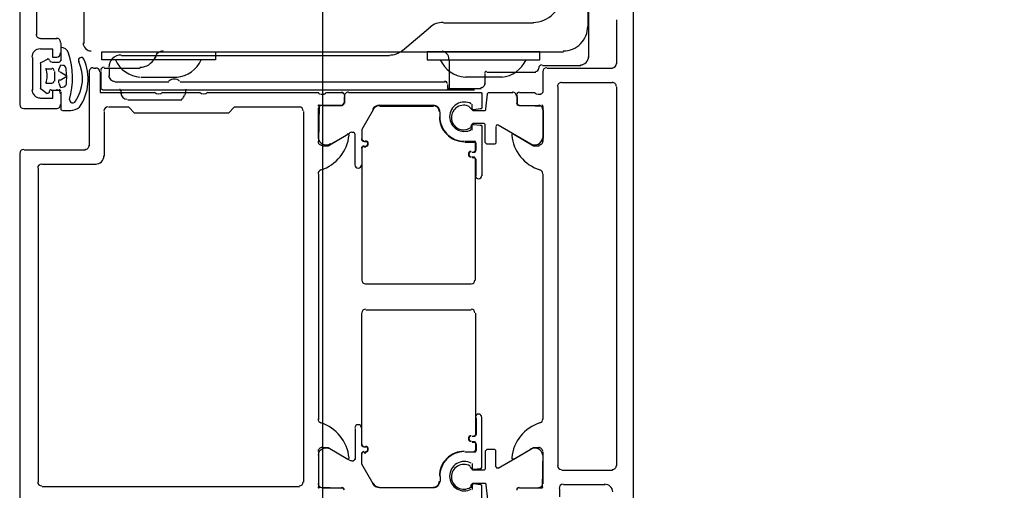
# Model space of a CAD drawing. Extents: x 2 to 87, y -108 to 11.
# Tile 322 of 352: x 49.7906 to 49.911, y -30.0184 to -29.9608. Entities that reach past the tile are written whole.
import ezdxf

# ---------------------------------------------------------------- set-up
doc = ezdxf.new("R2010")
doc.units = 0
doc.header["$MEASUREMENT"] = 0
for name, color, linetype in [('13', 7, 'CONTINUOUS'), ('23', 7, 'CONTINUOUS'), ('32', 7, 'CONTINUOUS')]:
    doc.layers.add(name, color=color, linetype=linetype)

msp = doc.modelspace()

# ---------------------------------------------------------------- linework, layer by layer
at = {"layer": '13', "color": 62, "linetype": 'Continuous'}
msp.add_line((49.82759999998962, -29.89269999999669), (49.82759999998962, -31.05070000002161), dxfattribs=at)
at = {"layer": '23', "color": 62, "linetype": 'Continuous'}
msp.add_arc((49.8655518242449, -29.950046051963), 1.031606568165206, 270, 360, dxfattribs=at)
at = {"layer": '32', "color": 62, "linetype": 'Continuous'}
for p, q in [((49.86009999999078, -29.96170000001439), (49.86009999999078, -29.95180000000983)), ((49.86019999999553, -29.96540000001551), (49.86019999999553, -29.95180000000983)), ((49.86559999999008, -29.95219999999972), (49.86559999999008, -30.04920000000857)), ((49.79259999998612, -29.95720000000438), (49.79259999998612, -29.96259999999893)), ((49.79839999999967, -29.95870000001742), (49.79839999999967, -29.96370000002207)), ((49.8635999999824, -29.9661999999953), (49.8635999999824, -29.96080000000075)), ((49.8407999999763, -29.96170000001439), (49.83739999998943, -29.96460000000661)), ((49.85339999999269, -29.96120000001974), (49.84239999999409, -29.96120000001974)), ((49.79309999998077, -29.96309999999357), (49.79509999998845, -29.96309999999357)), ((49.7955999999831, -29.96360000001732), (49.7955999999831, -29.96490000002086)), ((49.7955999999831, -29.96420000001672), (49.7955999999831, -29.9658000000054)), ((49.81449999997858, -29.96470000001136), (49.85709999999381, -29.96470000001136)), ((49.79209999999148, -29.96540000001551), (49.79209999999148, -29.96940000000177)), ((49.79399999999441, -29.9655999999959), (49.79319999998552, -29.9660000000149)), ((49.7953999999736, -29.9660000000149), (49.79449999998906, -29.9660000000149)), ((49.83580000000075, -29.96520000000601), (49.80299999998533, -29.96520000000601)), ((49.84309999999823, -29.96570000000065), (49.84309999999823, -29.96920000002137)), ((49.79309999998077, -29.9661999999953), (49.79309999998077, -29.96920000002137)), ((49.79379999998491, -29.96679999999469), (49.79449999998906, -29.96679999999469)), ((49.7947999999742, -29.96710000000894), (49.7947999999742, -29.96830000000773)), ((49.79909999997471, -29.97620000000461), (49.79909999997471, -29.96720000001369)), ((49.79959999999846, -29.96670000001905), (49.79989999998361, -29.96670000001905)), ((49.800499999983, -29.96920000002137), (49.800499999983, -29.96710000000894)), ((49.8008999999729, -29.96670000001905), (49.80529999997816, -29.96670000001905)), ((49.80149999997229, -29.96670000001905), (49.80149999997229, -29.96770000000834)), ((49.84769999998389, -29.96720000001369), (49.85369999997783, -29.96720000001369)), ((49.85449999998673, -29.9664000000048), (49.85919999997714, -29.9664000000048)), ((49.85459999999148, -29.96970000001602), (49.85459999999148, -29.96720000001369)), ((49.85509999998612, -29.96670000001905), (49.86309999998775, -29.96670000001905)), ((49.80219999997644, -29.96840000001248), (49.80879999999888, -29.96840000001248)), ((49.80539999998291, -29.96780000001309), (49.80979999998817, -29.96780000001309)), ((49.81019999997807, -29.96840000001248), (49.84259999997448, -29.96840000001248)), ((49.84959999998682, -29.96780000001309), (49.84509999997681, -29.96780000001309)), ((49.84749999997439, -29.96869999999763), (49.84749999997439, -29.96739999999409)), ((49.79319999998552, -29.96929999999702), (49.79389999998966, -29.96980000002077)), ((49.79449999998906, -29.96860000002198), (49.79379999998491, -29.96860000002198)), ((49.79439999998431, -29.96940000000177), (49.7953999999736, -29.96940000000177)), ((49.7955999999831, -29.96960000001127), (49.7955999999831, -29.9716999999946)), ((49.84619999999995, -29.96940000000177), (49.8006999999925, -29.96940000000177)), ((49.80289999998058, -29.96940000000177), (49.80299999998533, -29.96980000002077)), ((49.81079999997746, -29.97000000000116), (49.81089999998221, -29.96929999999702)), ((49.85639999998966, -29.96900000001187), (49.85639999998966, -30.01540000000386)), ((49.86309999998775, -29.96850000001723), (49.85689999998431, -29.96850000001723)), ((49.8635999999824, -30.01540000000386), (49.8635999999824, -29.96900000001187)), ((49.7955999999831, -29.96989999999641), (49.7955999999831, -29.97119999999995)), ((49.80379999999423, -29.97060000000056), (49.81039999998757, -29.97060000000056)), ((49.80809999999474, -29.96970000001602), (49.81259999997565, -29.96970000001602)), ((49.81359999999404, -29.96970000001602), (49.82709999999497, -29.96970000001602)), ((49.82739999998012, -29.96989999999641), (49.82779999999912, -29.96989999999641)), ((49.82809999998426, -29.96970000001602), (49.82999999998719, -29.96970000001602)), ((49.83029999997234, -29.97000000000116), (49.83029999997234, -29.97100000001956)), ((49.83029999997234, -29.97100000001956), (49.83029999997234, -29.97020000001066)), ((49.85139999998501, -29.97100000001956), (49.85139999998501, -29.97000000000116)), ((49.85139999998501, -29.97020000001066), (49.85139999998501, -29.97100000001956)), ((49.85169999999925, -29.96970000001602), (49.85359999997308, -29.96970000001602)), ((49.85389999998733, -29.96989999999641), (49.85429999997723, -29.96989999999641)), ((49.79509999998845, -29.9716999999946), (49.79109999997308, -29.9716999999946)), ((49.7957999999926, -29.9719000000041), (49.79679999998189, -29.9719000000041)), ((49.8008999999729, -29.97200000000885), (49.8008999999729, -29.97750000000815)), ((49.82529999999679, -30.01740000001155), (49.82529999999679, -29.97200000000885)), ((49.82709999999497, -29.97530000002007), (49.82709999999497, -29.97179999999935)), ((49.82759999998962, -29.9713000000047), (49.82999999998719, -29.9713000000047)), ((49.8411999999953, -29.9713000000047), (49.83459999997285, -29.9713000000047)), ((49.8411999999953, -29.97140000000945), (49.83459999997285, -29.97140000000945)), ((49.85169999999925, -29.9713000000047), (49.85409999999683, -29.9713000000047)), ((49.85459999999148, -29.97179999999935), (49.85459999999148, -29.97530000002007)), ((49.84199999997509, -29.97270000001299), (49.84199999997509, -29.9721000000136)), ((49.84199999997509, -29.97270000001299), (49.84199999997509, -29.9721000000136)), ((49.85309999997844, -29.97599999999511), (49.84909999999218, -29.97370000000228)), ((49.83090000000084, -29.97470000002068), (49.82859999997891, -29.97599999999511)), ((49.83139999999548, -29.97460000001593), (49.83119999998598, -29.97460000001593)), ((49.83159999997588, -29.97860000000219), (49.83159999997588, -29.97479999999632)), ((49.79109999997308, -29.97669999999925), (49.79859999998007, -29.97669999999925)), ((49.83239999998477, -29.97659999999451), (49.83239999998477, -29.99270000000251)), ((49.83239999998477, -29.97659999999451), (49.83239999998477, -29.97860000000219)), ((49.83269999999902, -29.97570000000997), (49.83289999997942, -29.97570000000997)), ((49.83269999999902, -29.97570000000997), (49.83289999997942, -29.97570000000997)), ((49.83289999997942, -29.97630000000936), (49.83269999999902, -29.97630000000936)), ((49.83289999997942, -29.97640000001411), (49.83269999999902, -29.97640000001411)), ((49.79279999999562, -29.97900000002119), (49.79279999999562, -30.01740000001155)), ((49.79989999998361, -29.97849999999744), (49.79329999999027, -29.97849999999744)), ((49.82709999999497, -29.97969999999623), (49.82709999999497, -30.00969999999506)), ((49.85459999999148, -30.00969999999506), (49.85459999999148, -29.97969999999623)), ((49.83289999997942, -29.99310000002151), (49.84579999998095, -29.99310000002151)), ((49.83239999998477, -30.01279999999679), (49.83239999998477, -29.99670000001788)), ((49.83289999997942, -29.99629999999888), (49.84579999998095, -29.99629999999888)), ((49.83159999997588, -30.01080000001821), (49.83159999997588, -30.01459999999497)), ((49.83239999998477, -30.01279999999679), (49.83239999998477, -30.01080000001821)), ((49.82709999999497, -30.01410000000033), (49.82709999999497, -30.01760000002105)), ((49.83090000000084, -30.01469999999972), (49.82859999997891, -30.01339999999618)), ((49.83289999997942, -30.01310000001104), (49.83269999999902, -30.01310000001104)), ((49.83289999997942, -30.01310000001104), (49.83269999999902, -30.01310000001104)), ((49.83269999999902, -30.01370000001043), (49.83289999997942, -30.01370000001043)), ((49.83269999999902, -30.01380000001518), (49.83289999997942, -30.01380000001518)), ((49.85309999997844, -30.01339999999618), (49.84909999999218, -30.01570000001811)), ((49.85459999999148, -30.01760000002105), (49.85459999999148, -30.01410000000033)), ((49.83139999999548, -30.01480000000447), (49.83119999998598, -30.01480000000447)), ((49.85689999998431, -30.01589999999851), (49.86309999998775, -30.01589999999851)), ((49.84199999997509, -30.0167000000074), (49.84199999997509, -30.0173000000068)), ((49.84199999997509, -30.0167000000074), (49.84199999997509, -30.0173000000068)), ((49.86219999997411, -30.01769999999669), (49.85709999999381, -30.01769999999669)), ((49.79329999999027, -30.01790000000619), (49.82479999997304, -30.01790000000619)), ((49.82759999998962, -30.01810000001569), (49.82999999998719, -30.01810000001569)), ((49.8411999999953, -30.01810000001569), (49.83459999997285, -30.01810000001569)), ((49.8411999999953, -30.01810000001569), (49.83459999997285, -30.01810000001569)), ((49.85169999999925, -30.01810000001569), (49.85409999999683, -30.01810000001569)), ((49.85659999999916, -30.01820000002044), (49.85659999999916, -30.01920000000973))]:
    msp.add_line(p, q, dxfattribs=at)
for points in [[(49.79059999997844, -29.97119999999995), (49.79059999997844, -29.90270000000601), (49.79399999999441, -29.90270000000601), (49.79509999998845, -29.90380000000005), (49.79509999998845, -29.90439999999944), (49.79359999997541, -29.90439999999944)], [(49.79509999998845, -29.96540000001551), (49.79459999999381, -29.96540000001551), (49.79459999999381, -29.96439999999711), (49.79309999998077, -29.96439999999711)], [(49.83009999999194, -29.96470000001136), (49.84209999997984, -29.96470000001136), (49.84229999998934, -29.96470000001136)], [(49.80719999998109, -29.96530000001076), (49.80709999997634, -29.96550000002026), (49.80719999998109, -29.96530000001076)], [(49.7953999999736, -29.96679999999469), (49.7955999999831, -29.96630000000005), (49.79599999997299, -29.9664000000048)], [(49.79549999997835, -29.96820000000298), (49.79629999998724, -29.96770000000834), (49.79549999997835, -29.96720000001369)], [(49.80039999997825, -29.96720000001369), (49.80039999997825, -29.96970000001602), (49.80709999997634, -29.96970000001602)], [(49.79309999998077, -29.97040000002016), (49.79459999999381, -29.97040000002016), (49.79459999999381, -29.96940000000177), (49.79509999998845, -29.96940000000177)], [(49.79609999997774, -29.96900000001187), (49.7955999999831, -29.96910000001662), (49.7953999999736, -29.96860000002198)], [(49.84289999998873, -29.96869999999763), (49.84289999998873, -29.96920000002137), (49.84699999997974, -29.96920000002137)], [(49.83079999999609, -29.96970000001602), (49.84689999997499, -29.96970000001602), (49.84699999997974, -29.96970000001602), (49.84709999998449, -29.96980000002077), (49.84709999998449, -29.96989999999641), (49.84709999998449, -29.9715000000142), (49.84709999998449, -29.97160000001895), (49.84699999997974, -29.9716999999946), (49.84689999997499, -29.9716999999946), (49.8460999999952, -29.97179999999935), (49.84599999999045, -29.97179999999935), (49.8458999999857, -29.9716999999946), (49.8458999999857, -29.9715000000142), (49.8458999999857, -29.9710999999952)], [(49.84560000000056, -29.9715000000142), (49.84579999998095, -29.9716999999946), (49.8458999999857, -29.97179999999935), (49.84599999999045, -29.9719000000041), (49.84599999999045, -29.9719000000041), (49.84739999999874, -29.9719000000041), (49.84749999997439, -29.9719000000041), (49.84759999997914, -29.97179999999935), (49.84759999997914, -29.9716999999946), (49.84779999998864, -29.96989999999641), (49.84779999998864, -29.96980000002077), (49.84789999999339, -29.96970000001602), (49.84799999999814, -29.96970000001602), (49.85089999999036, -29.96970000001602)], [(49.82479999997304, -29.9715000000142), (49.81680000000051, -29.9715000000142), (49.81609999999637, -29.97220000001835), (49.80459999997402, -29.97220000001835), (49.80389999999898, -29.9715000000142), (49.80139999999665, -29.9715000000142)], [(49.82999999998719, -29.9713000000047), (49.82719999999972, -29.9713000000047), (49.82709999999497, -29.97570000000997)], [(49.83379999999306, -29.97179999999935), (49.83239999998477, -29.97419999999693), (49.83239999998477, -29.97539999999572)], [(49.83379999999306, -29.97179999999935), (49.83239999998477, -29.97419999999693), (49.83239999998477, -29.97539999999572)], [(49.85459999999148, -29.97570000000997), (49.85459999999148, -29.97140000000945), (49.85169999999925, -29.9713000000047)], [(49.84879999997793, -29.97390000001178), (49.84879999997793, -29.97580000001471), (49.84879999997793, -29.97590000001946), (49.84869999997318, -29.97599999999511), (49.84859999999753, -29.97599999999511), (49.84769999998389, -29.97599999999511), (49.84769999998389, -29.97599999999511), (49.84759999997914, -29.97590000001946), (49.84749999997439, -29.97580000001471), (49.84749999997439, -29.97370000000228), (49.84749999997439, -29.97359999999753), (49.84739999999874, -29.97350000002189), (49.84729999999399, -29.97350000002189), (49.84599999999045, -29.97350000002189), (49.84599999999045, -29.97350000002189), (49.8458999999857, -29.97359999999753), (49.84579999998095, -29.97370000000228), (49.8456999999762, -29.97410000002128)], [(49.8458999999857, -29.97430000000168), (49.8458999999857, -29.97390000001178), (49.8458999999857, -29.97370000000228), (49.84599999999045, -29.97359999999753), (49.8460999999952, -29.97359999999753), (49.84689999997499, -29.97370000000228), (49.84699999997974, -29.97370000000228), (49.84709999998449, -29.97380000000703), (49.84709999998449, -29.97390000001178), (49.84709999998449, -29.97990000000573)], [(49.82759999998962, -29.97620000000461), (49.82829999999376, -29.97620000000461), (49.83069999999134, -29.97479999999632)], [(49.85099999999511, -29.97479999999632), (49.85339999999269, -29.97620000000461), (49.85409999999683, -29.97620000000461)], [(49.8458999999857, -29.9770000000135), (49.8460999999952, -29.9770000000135), (49.84619999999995, -29.9770000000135), (49.8462999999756, -29.97690000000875), (49.84639999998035, -29.97669999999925), (49.84639999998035, -29.97590000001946), (49.8462999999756, -29.97580000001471), (49.8462999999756, -29.97570000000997), (49.8460999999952, -29.97570000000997), (49.84499999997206, -29.97570000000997)], [(49.8458999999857, -29.9770000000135), (49.84599999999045, -29.9770000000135), (49.84619999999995, -29.97690000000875), (49.8462999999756, -29.976800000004), (49.8462999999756, -29.97669999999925), (49.8462999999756, -29.97590000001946), (49.8462999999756, -29.97580000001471), (49.84619999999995, -29.97580000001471), (49.8460999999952, -29.97580000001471), (49.84499999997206, -29.97580000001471)], [(49.79359999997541, -30.0230000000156), (49.79509999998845, -30.0230000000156), (49.79509999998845, -30.02360000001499), (49.79399999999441, -30.02470000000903), (49.79059999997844, -30.02470000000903), (49.79059999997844, -29.9771999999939)], [(49.84639999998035, -29.97990000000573), (49.84639999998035, -29.97789999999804), (49.8462999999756, -29.97779999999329), (49.84619999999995, -29.9776000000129), (49.8460999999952, -29.9776000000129), (49.8458999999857, -29.9776000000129)], [(49.8462999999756, -29.99270000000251), (49.8462999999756, -29.97789999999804), (49.8462999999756, -29.97779999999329), (49.84619999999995, -29.97770000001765), (49.84599999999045, -29.97770000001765), (49.8458999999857, -29.97770000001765)], [(49.8462999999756, -29.99670000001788), (49.8462999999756, -30.01149999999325), (49.8462999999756, -30.011599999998), (49.84619999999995, -30.01170000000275), (49.84599999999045, -30.0118000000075), (49.8458999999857, -30.0118000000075)], [(49.84639999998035, -30.00950000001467), (49.84639999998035, -30.01149999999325), (49.8462999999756, -30.01170000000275), (49.84619999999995, -30.0118000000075), (49.8460999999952, -30.0118000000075), (49.8458999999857, -30.0118000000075)], [(49.8458999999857, -30.01510000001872), (49.8458999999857, -30.01550000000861), (49.8458999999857, -30.01570000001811), (49.84599999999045, -30.01579999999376), (49.8460999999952, -30.01579999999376), (49.84689999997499, -30.01570000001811), (49.84699999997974, -30.01570000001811), (49.84709999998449, -30.01560000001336), (49.84709999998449, -30.01550000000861), (49.84709999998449, -30.00950000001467)], [(49.8458999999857, -30.01240000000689), (49.8460999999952, -30.01240000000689), (49.84619999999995, -30.01240000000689), (49.8462999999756, -30.01260000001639), (49.84639999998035, -30.01270000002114), (49.84639999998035, -30.01350000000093), (49.8462999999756, -30.01360000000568), (49.8462999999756, -30.01370000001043), (49.8460999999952, -30.01370000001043), (49.84499999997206, -30.01370000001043)], [(49.8458999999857, -30.01250000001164), (49.84599999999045, -30.01250000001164), (49.84619999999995, -30.01250000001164), (49.8462999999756, -30.01260000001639), (49.8462999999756, -30.01270000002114), (49.8462999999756, -30.01350000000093), (49.8462999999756, -30.01360000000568), (49.84619999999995, -30.01360000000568), (49.8460999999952, -30.01370000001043), (49.84499999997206, -30.01370000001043)], [(49.82709999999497, -30.01370000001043), (49.82709999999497, -30.01800000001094), (49.82999999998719, -30.01810000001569)], [(49.83069999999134, -30.01459999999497), (49.82829999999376, -30.01320000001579), (49.82759999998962, -30.01320000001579)], [(49.83379999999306, -30.01760000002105), (49.83239999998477, -30.01519999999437), (49.83239999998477, -30.01399999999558)], [(49.83379999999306, -30.01760000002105), (49.83239999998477, -30.01519999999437), (49.83239999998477, -30.01399999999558)], [(49.84879999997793, -30.01550000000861), (49.84879999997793, -30.01360000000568), (49.84879999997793, -30.01350000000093), (49.84869999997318, -30.01339999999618), (49.84859999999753, -30.01339999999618), (49.84769999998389, -30.01339999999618), (49.84769999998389, -30.01339999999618), (49.84759999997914, -30.01350000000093), (49.84749999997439, -30.01360000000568), (49.84749999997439, -30.01570000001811), (49.84749999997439, -30.01579999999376), (49.84739999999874, -30.01589999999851), (49.84729999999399, -30.01589999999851), (49.84599999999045, -30.01589999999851), (49.84599999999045, -30.01589999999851), (49.8458999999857, -30.01579999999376), (49.84579999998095, -30.01570000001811), (49.8456999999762, -30.01550000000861)], [(49.85409999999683, -30.01320000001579), (49.85339999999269, -30.01320000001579), (49.85099999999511, -30.01459999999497)], [(49.85169999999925, -30.01810000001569), (49.85449999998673, -30.01810000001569), (49.85459999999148, -30.01370000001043)], [(49.83079999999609, -30.01970000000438), (49.84689999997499, -30.01970000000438), (49.84699999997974, -30.01970000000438), (49.84709999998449, -30.01959999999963), (49.84709999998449, -30.01949999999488), (49.84709999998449, -30.01790000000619), (49.84709999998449, -30.01780000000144), (49.84699999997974, -30.01769999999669), (49.84689999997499, -30.01769999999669), (49.8460999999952, -30.01760000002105), (49.84599999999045, -30.01760000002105), (49.8458999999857, -30.01769999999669), (49.8458999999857, -30.01790000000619), (49.8458999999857, -30.01829999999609)], [(49.84579999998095, -30.01810000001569), (49.84579999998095, -30.01769999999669), (49.8458999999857, -30.01760000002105), (49.84599999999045, -30.0175000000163), (49.84599999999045, -30.0175000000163), (49.84739999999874, -30.0175000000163), (49.84749999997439, -30.0175000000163), (49.84759999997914, -30.01760000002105), (49.84759999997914, -30.01769999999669), (49.84779999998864, -30.01949999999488), (49.84779999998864, -30.01959999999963), (49.84789999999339, -30.01970000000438), (49.84799999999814, -30.01970000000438), (49.85089999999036, -30.01970000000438)]]:
    msp.add_lwpolyline(points, dxfattribs=at)
for points in [[(49.81449999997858, -29.96570000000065), (49.80059999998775, -29.96570000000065), (49.80059999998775, -29.96470000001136), (49.81449999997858, -29.96470000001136)], [(49.8403999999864, -29.96470000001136), (49.8403999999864, -29.96570000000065), (49.85419999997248, -29.96570000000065), (49.85419999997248, -29.96470000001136)]]:
    msp.add_lwpolyline(points, close=True, dxfattribs=at)
for centre, radius, start, end in [((49.85335564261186, -29.95760503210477), 0.003499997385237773, 270.0001666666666, 0.0002527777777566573), ((49.84236558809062, -29.96360506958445), 0.002499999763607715, 90.0002111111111, 130.0002166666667), ((49.85705565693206, -29.96160501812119), 0.002999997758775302, 270.0001666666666, 0.0002527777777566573), ((49.79305182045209, -29.96255260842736), 0.0004999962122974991, 179.9995666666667, 270.0004361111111), ((49.79505182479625, -29.96355260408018), 0.0004999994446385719, 359.9982166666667, 90.00006388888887), ((49.79305182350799, -29.96535260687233), 0.0009999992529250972, 89.99995833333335, 180.0000444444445), ((49.79557209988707, -29.96516852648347), 0.001006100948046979, 15.87076388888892, 90.3882555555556), ((49.79930566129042, -29.96360522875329), 0.0009999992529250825, 180.0001666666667, 270.0002527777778), ((49.8080959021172, -29.96560519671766), 0.001000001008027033, 90.00019444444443, 160.0002388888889), ((49.83577871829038, -29.9626050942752), 0.002499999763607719, 270.0002111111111, 310.0002166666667), ((49.8420677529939, -29.96560507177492), 0.001000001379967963, 0.0002583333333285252, 80.9000888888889), ((49.79326498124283, -29.96616280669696), 0.0001947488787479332, 115.77295, 181.3605055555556), ((49.79401256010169, -29.96577288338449), 0.0002022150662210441, 10.67093055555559, 116.1989666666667), ((49.79441393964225, -29.96573276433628), 0.00020267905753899, 180.7563027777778, 269.5314611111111), ((49.79505182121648, -29.96485260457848), 0.0005000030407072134, 270.0003472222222, 359.99965), ((49.79536730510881, -29.96573746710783), 0.0001979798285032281, 269.4154333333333, 0.2996722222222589), ((49.78701044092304, -29.96792496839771), 0.01000000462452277, 344.8052, 17.6473638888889), ((49.79332998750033, -29.96798429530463), 0.004905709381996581, 325.7934111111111, 25.15653611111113), ((49.79808646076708, -29.96574657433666), 0.000350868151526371, 114.1202805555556, 205.7330111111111), ((49.79290797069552, -29.96806522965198), 0.006024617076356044, 325.3497388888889, 24.02640833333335), ((49.798086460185, -29.96574657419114), 0.0003508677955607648, 22.50747222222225, 114.1202027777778), ((49.80295567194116, -29.96660521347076), 0.001499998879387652, 90.00016666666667, 180.0002527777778), ((49.80550566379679, -29.96426295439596), 0.003542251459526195, 203.4375833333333, 266.8371055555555), ((49.80526733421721, -29.9646052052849), 0.002000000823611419, 270.0002527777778, 335.50575), ((49.80950566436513, -29.96426293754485), 0.003542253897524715, 274.3508111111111, 336.5628194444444), ((49.8452556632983, -29.96426280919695), 0.003542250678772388, 203.4375722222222, 266.8370944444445), ((49.84925566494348, -29.96426279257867), 0.003542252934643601, 274.3503972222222, 336.5628305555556), ((49.85915566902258, -29.9653050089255), 0.0009999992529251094, 270.0001666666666, 0.0002527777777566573), ((49.7913088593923, -29.96764543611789), 0.002620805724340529, 339.9155444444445, 20.0844527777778), ((49.79447028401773, -29.96704542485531), 0.000300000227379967, 0.0002333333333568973, 90.00110277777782), ((49.79558789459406, -29.96690633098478), 0.0003000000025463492, 155.3846416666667, 240.7366527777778), ((49.79573609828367, -29.96683191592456), 0.0005000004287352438, 6.888666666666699, 69.67373055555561), ((49.7866543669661, -29.96792909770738), 0.009647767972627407, 355.6724805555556, 6.888630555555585), ((49.7995518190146, -29.96715265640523), 0.0004999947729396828, 89.99940000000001, 179.9996805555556), ((49.79985182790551, -29.96715265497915), 0.0004999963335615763, 0.0001527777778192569, 89.99984722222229), ((49.80086775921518, -29.96700522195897), 0.0003999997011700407, 90.00016666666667, 180.0002527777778), ((49.84765567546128, -29.96730505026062), 0.0001999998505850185, 90.00016666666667, 180.0002527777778), ((49.8536556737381, -29.96670502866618), 0.0003999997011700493, 270.0001666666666, 0.0002527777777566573), ((49.85445567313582, -29.96670502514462), 0.0003999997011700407, 90.00016666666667, 180.0002527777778), ((49.85505183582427, -29.96715262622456), 0.000500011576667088, 90.00132777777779, 179.998675), ((49.86305183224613, -29.9661526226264), 0.0004999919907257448, 270.0034361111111, 360), ((49.79447028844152, -29.96824542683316), 0.000299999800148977, 270.0005361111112, 0.0002305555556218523), ((49.79558731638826, -29.96838485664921), 0.0003000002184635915, 119.263275, 205.2538555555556), ((49.80215567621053, -29.96760521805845), 0.0006999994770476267, 180.0001666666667, 270.0002527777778), ((49.80945568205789, -29.96905519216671), 0.001000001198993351, 48.59063611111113, 131.4097861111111), ((49.84255568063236, -29.96860506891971), 0.0002999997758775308, 0.0001666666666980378, 90.0002527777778), ((49.79305183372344, -29.96935259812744), 0.001000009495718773, 180.0005444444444, 269.9994555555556), ((49.79326466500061, -29.96912561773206), 0.0001943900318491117, 179.3559388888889, 240.2801388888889), ((49.79399857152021, -29.9695827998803), 0.0002037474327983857, 239.5399277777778, 11.42985833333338), ((49.79439736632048, -29.96954251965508), 0.0001990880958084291, 89.73841666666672, 179.972363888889), ((49.79505185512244, -29.96985257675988), 0.0004999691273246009, 359.9921083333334, 90.0035388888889), ((49.79536850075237, -29.96954119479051), 0.0001977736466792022, 359.9313833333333, 90.64416944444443), ((49.79597548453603, -29.96863445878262), 0.0002999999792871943, 283.7490083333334, 355.6725694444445), ((49.80066776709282, -29.96910522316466), 0.000199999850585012, 180.0001666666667, 270.0002527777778), ((49.80277613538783, -29.9694052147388), 9.99994799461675e-05, 5.000183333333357, 90.00023611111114), ((49.84286776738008, -29.96910506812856), 0.0001999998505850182, 270.0001666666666, 0.0002527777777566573), ((49.84695568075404, -29.96860505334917), 0.0004999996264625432, 270.0001666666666, 0.0002527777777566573), ((49.85685181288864, -29.96895261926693), 0.0004999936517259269, 89.99927222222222, 180.0007277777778), ((49.86305183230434, -29.96895261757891), 0.0004999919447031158, 359.9990777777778, 90.00092500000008), ((49.79703979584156, -29.97058549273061), 0.000381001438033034, 174.0481388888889, 335.7166111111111), ((49.8037058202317, -29.9697052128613), 0.000799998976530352, 185.0001722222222, 270.000225), ((49.80755182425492, -29.96912767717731), 0.0007249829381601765, 226.3958972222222, 313.6041027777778), ((49.80994930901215, -29.96981774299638), 0.00080000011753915, 300.7613194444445, 348.6750138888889), ((49.81305182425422, -29.96912767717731), 0.0007249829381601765, 226.3958972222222, 313.6041027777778), ((49.82731934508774, -29.96957381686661), 0.0002788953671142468, 196.419925, 271.1645416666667), ((49.82778426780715, -29.9695737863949), 0.0002789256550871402, 268.8371472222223, 343.5753861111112), ((49.82993182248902, -29.96995265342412), 0.0002999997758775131, 359.9999583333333, 90.00004444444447), ((49.8307618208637, -29.97015262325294), 0.0004999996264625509, 89.99995833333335, 180.0000444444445), ((49.85084182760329, -29.97015262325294), 0.0004999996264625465, 359.9999583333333, 90.00004444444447), ((49.85167182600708, -29.96995260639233), 0.0002999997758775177, 89.99995833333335, 180.0000444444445), ((49.85381938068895, -29.96957373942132), 0.0002789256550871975, 196.4246111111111, 271.16285), ((49.85428430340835, -29.96957376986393), 0.0002788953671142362, 268.8354583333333, 343.580075), ((49.7910518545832, -29.97115258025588), 0.0005000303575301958, 180.0034777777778, 269.9965222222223), ((49.79505183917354, -29.97115262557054), 0.000499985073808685, 269.9930194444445, 0.00171111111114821), ((49.79576465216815, -29.97168808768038), 0.000198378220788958, 180.1002055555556, 271.0493666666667), ((49.79660352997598, -29.96971821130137), 0.002174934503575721, 274.5028777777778, 305.4200611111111), ((49.8013518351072, -29.97195267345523), 0.000500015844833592, 90.00181666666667, 179.9981861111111), ((49.82475180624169, -29.97195267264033), 0.0005000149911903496, 0.001716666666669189, 89.9982805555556), ((49.8271718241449, -29.97135262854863), 0.0001199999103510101, 89.99995833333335, 180.0000444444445), ((49.82756182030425, -29.97176261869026), 0.0004999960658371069, 89.99966388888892, 180.0003361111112), ((49.82993182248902, -29.970932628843), 0.000299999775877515, 269.9999583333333, 4.444444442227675e-05), ((49.82996182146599, -29.97096295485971), 0.0002999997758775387, 269.9999583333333, 4.444444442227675e-05), ((49.83458801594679, -29.97225256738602), 0.0009999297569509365, 89.99625833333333, 150.0103305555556), ((49.8345880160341, -29.97225256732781), 0.0009499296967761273, 89.99624722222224, 150.0103194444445), ((49.84115265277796, -29.97205181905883), 0.0007991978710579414, 359.9422472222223, 90.06105000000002), ((49.84115265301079, -29.9720518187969), 0.0007491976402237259, 359.9402861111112, 90.06299722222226), ((49.84495532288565, -29.97265262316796), 0.001798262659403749, 61.91805000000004, 180.0000166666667), ((49.84487053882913, -29.97274706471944), 0.001500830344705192, 61.11567222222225, 181.9928833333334), ((49.85164182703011, -29.97096295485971), 0.000299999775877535, 179.9999583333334, 270.0000444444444), ((49.85167182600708, -29.97093258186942), 0.0002999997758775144, 179.9999583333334, 270.0000444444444), ((49.85404182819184, -29.97176261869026), 0.0004999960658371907, 359.999663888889, 90.00033611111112), ((49.8544318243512, -29.97135258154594), 0.0001199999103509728, 359.9999583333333, 90.00004444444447), ((49.84495178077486, -29.97265269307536), 0.003049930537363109, 179.9986944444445, 270.0013222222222), ((49.84495178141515, -29.97265269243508), 0.002999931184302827, 179.9986861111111, 270.0013138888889), ((49.84495532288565, -29.97265262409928), 0.001798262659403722, 179.9999861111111, 298.0819527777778), ((49.84487053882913, -29.97274706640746), 0.001500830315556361, 181.9928194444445, 302.8700305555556), ((49.84900182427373, -29.97385413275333), 0.0002000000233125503, 60.00001111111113, 179.9999638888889), ((49.82805164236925, -29.97509685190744), 0.0009999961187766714, 188.1816111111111, 302.7270111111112), ((49.82587521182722, -29.97441442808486), 0.005000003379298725, 287.7484472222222, 354.3773888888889), ((49.83071370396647, -29.97489077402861), 0.0001381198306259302, 354.3772972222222, 119.9999027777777), ((49.83113707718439, -29.97505262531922), 0.0005000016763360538, 89.9999916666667, 119.9998805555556), ((49.83135182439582, -29.97475262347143), 0.0001999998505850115, 359.9999583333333, 90.00004444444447), ((49.83265182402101, -29.97535262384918), 0.0002999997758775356, 179.9999583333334, 270.0000444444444), ((49.83265182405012, -29.97535262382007), 0.000249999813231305, 179.9999583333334, 270.0000444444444), ((49.83285182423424, -29.97595262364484), 0.0003499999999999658, 270, 90), ((49.85088994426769, -29.97489072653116), 0.0001381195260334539, 59.99990277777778, 185.6225083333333), ((49.85572843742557, -29.9744143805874), 0.005000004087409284, 185.6226055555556, 252.2515472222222), ((49.85355200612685, -29.97509685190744), 0.0009999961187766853, 237.2729888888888, 351.8183888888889), ((49.79105184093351, -29.97715267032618), 0.0005000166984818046, 90.00191388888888, 179.9980861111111), ((49.79855183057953, -29.97615265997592), 0.0004999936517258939, 269.9992722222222, 0.000727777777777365), ((49.82755182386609, -29.97565265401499), 0.0004999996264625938, 179.9999583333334, 270.0000444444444), ((49.83265182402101, -29.97655262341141), 0.0002999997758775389, 89.99995833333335, 180.0000444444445), ((49.83265182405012, -29.97655262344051), 0.0002499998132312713, 89.99995833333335, 180.0000444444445), ((49.83285182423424, -29.97595262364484), 0.0002999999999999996, 270, 90), ((49.85405182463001, -29.9756526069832), 0.0004999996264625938, 269.9999583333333, 4.444444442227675e-05), ((49.79985182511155, -29.97745266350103), 0.000999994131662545, 269.9996638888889, 0.0003361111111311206), ((49.84580182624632, -29.97725262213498), 0.0003499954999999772, 90, 270), ((49.84580182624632, -29.97725262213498), 0.0002999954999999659, 90, 270), ((49.79325183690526, -29.97895267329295), 0.0005000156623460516, 90.00087777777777, 179.9990083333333), ((49.82755182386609, -29.97965265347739), 0.0004999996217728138, 107.7483861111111, 180.0000194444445), ((49.8319518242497, -29.97855262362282), 0.0003999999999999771, 180, 360), ((49.85405182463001, -29.9796526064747), 0.000499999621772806, 359.9999805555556, 72.25161388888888), ((49.84670182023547, -29.97985262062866), 0.0003999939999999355, 180, 360), ((49.8328518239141, -29.99265202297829), 0.0004499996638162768, 179.9999583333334, 270.0000444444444), ((49.84580157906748, -29.99265202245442), 0.0004500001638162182, 270.0000222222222, 0.0001083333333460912), ((49.8328518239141, -29.99665325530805), 0.0004499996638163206, 89.99995833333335, 180.0000444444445), ((49.84580157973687, -29.99665325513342), 0.0004499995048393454, 0.0009555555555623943, 90.00006388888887), ((49.84670182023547, -30.00945265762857), 0.0003999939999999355, 360, 180), ((49.82755181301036, -30.00965267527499), 0.0004999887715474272, 179.999925, 252.2515583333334), ((49.82587520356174, -30.01489089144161), 0.005000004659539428, 5.622611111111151, 72.25155277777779), ((49.8319518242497, -30.01075265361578), 0.000399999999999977, 360, 180), ((49.85572843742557, -30.01489084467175), 0.005000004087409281, 107.7484527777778, 174.3773944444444), ((49.85405182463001, -30.00965261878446), 0.000499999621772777, 287.7483861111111, 1.944444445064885e-05), ((49.84580182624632, -30.01205265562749), 0.0003499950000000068, 90, 270), ((49.84580182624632, -30.01205265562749), 0.000299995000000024, 90, 270), ((49.83265182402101, -30.0127526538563), 0.0002999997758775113, 179.9999583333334, 270.0000444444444), ((49.83265182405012, -30.01275265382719), 0.0002499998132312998, 179.9999583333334, 270.0000444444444), ((49.82755181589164, -30.01365266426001), 0.0004999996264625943, 89.99995833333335, 180.0000444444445), ((49.82805164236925, -30.01420842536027), 0.0009999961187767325, 57.27298888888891, 171.8183888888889), ((49.83265182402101, -30.01395265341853), 0.0002999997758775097, 89.99995833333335, 180.0000444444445), ((49.83265182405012, -30.01395265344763), 0.0002499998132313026, 89.99995833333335, 180.0000444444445), ((49.83285182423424, -30.01335265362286), 0.000349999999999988, 270, 90), ((49.83285182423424, -30.01335265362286), 0.0002999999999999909, 270, 90), ((49.84495178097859, -30.01665258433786), 0.00304993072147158, 89.99995833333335, 180.0000444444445), ((49.84495178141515, -30.01665258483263), 0.002999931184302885, 89.99868611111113, 180.0013138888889), ((49.85355200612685, -30.01420842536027), 0.0009999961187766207, 8.18161111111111, 122.7270111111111), ((49.85405182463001, -30.01365261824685), 0.0004999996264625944, 359.9999583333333, 90.00004444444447), ((49.83071369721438, -30.01441454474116), 0.0001381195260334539, 239.9999027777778, 5.622508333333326), ((49.83113707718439, -30.01425265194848), 0.0005000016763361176, 240.0001194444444, 270.0000083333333), ((49.83135182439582, -30.01455265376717), 0.0001999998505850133, 269.9999583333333, 4.444444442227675e-05), ((49.84495532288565, -30.01665265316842), 0.001798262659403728, 61.91805000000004, 180.0000166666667), ((49.84489052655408, -30.01673168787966), 0.00151672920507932, 60.04016111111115, 181.3831361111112), ((49.85088994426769, -30.014414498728), 0.0001381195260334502, 174.3774916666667, 300.0000972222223), ((49.85685182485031, -30.01535261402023), 0.0005000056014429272, 180.0006416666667, 269.9993583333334), ((49.8630518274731, -30.01535261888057), 0.0004999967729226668, 269.9996305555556, 359.9999111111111), ((49.84900182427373, -30.0154511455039), 0.0002000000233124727, 180.0000333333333, 299.9999861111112), ((49.7932518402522, -30.01735263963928), 0.0005000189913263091, 180.0021750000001, 269.998738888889), ((49.82475181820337, -30.01735265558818), 0.000500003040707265, 270.0003472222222, 359.99965), ((49.82756182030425, -30.01754265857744), 0.0004999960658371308, 179.9996638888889, 270.0003361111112), ((49.83458801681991, -30.01705271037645), 0.0009999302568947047, 209.9896222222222, 270.0036944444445), ((49.83458801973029, -30.01705270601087), 0.0009499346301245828, 209.9895055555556, 269.9997277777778), ((49.84115265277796, -30.01725345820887), 0.0007991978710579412, 269.9389527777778, 0.05775555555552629), ((49.84115265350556, -30.01725345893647), 0.0007491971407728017, 269.936963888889, 0.05967500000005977), ((49.8449553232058, -30.01665265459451), 0.001798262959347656, 179.9999694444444, 298.0819361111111), ((49.84489052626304, -30.01673168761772), 0.001516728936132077, 181.3831472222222, 302.7261222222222), ((49.85404182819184, -30.01754265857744), 0.0004999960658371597, 269.9996638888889, 0.0003361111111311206), ((49.85705182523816, -30.01815261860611), 0.0004999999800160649, 90.00011111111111, 180), ((49.86212071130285, -30.01865261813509), 0.0009999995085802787, 4.085816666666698, 90.0000027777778), ((49.82717181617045, -30.0179526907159), 0.0001199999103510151, 179.9999583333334, 270.0000444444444), ((49.82993181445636, -30.01837269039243), 0.0002999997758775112, 359.9999583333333, 90.00004444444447), ((49.82996182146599, -30.01834232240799), 0.0002999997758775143, 359.9999583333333, 90.00004444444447), ((49.85164182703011, -30.01834232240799), 0.0002999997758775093, 89.99995833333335, 180.0000444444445), ((49.85167182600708, -30.01837264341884), 0.0002999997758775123, 89.99995833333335, 180.0000444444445), ((49.8544318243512, -30.01795264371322), 0.0001199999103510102, 269.9999583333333, 4.444444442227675e-05)]:
    msp.add_arc(centre, radius, start, end, dxfattribs=at)

doc.saveas('drawing.dxf')
